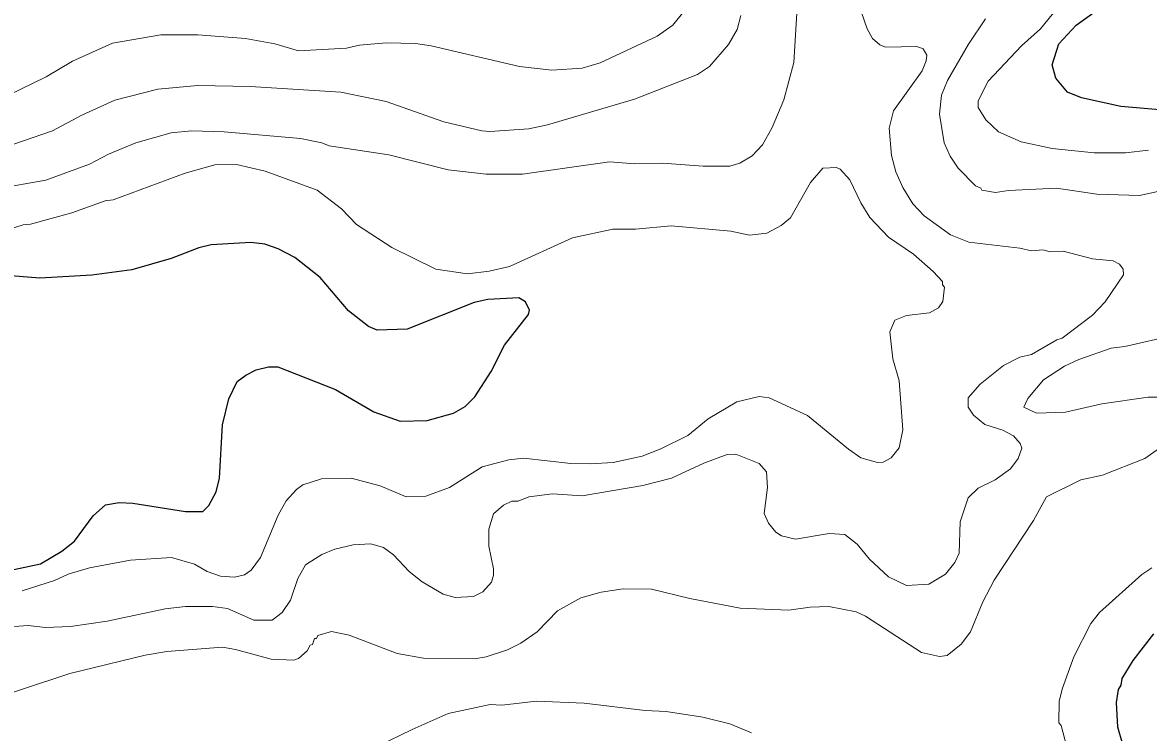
# Model space of a CAD drawing. Extents: x 598.3 to 623.2, y 6902.2 to 6930.1.
# Drawn here: x 602.248 to 603.994, y 6909.6 to 6910.701 of the extents above; entities that cross this region are included whole.
import ezdxf

# ---------------------------------------------------------------- set-up
doc = ezdxf.new("R2010")
doc.units = 0
doc.header["$LTSCALE"] = 0.032
doc.layers.add('1', color=7, linetype='Continuous', lineweight=25)
doc.layers.add('2', color=7, linetype='Continuous', lineweight=13)

msp = doc.modelspace()

# ---------------------------------------------------------------- linework, layer by layer
at = {"layer": '1'}
for points in [[(604.0172, 6910.5654), (603.9509, 6910.5711), (603.8898, 6910.5841), (603.8685, 6910.5932), (603.8502, 6910.6149), (603.8446, 6910.6352), (603.8548, 6910.668), (603.8815, 6910.6971), (603.9645, 6910.7567)], [(602.2347, 6909.8532), (602.2758, 6909.8618), (602.3087, 6909.8815), (602.3288, 6909.8967), (602.3573, 6909.9363), (602.3764, 6909.9535), (602.3976, 6909.9567), (602.4192, 6909.9559), (602.5008, 6909.943), (602.5276, 6909.9432), (602.5367, 6909.9525), (602.5483, 6909.9734), (602.5533, 6909.9945), (602.5581, 6910.0773), (602.5677, 6910.1175), (602.5809, 6910.1445), (602.594, 6910.1544), (602.6103, 6910.1624), (602.6294, 6910.1672), (602.6439, 6910.1672), (602.7333, 6910.1323), (602.7929, 6910.0975), (602.8334, 6910.0831), (602.8752, 6910.0838), (602.9162, 6910.0953), (602.9345, 6910.1057), (602.9493, 6910.1205), (602.9744, 6910.1602), (602.9955, 6910.2007), (603.0325, 6910.2482), (603.034, 6910.2549), (603.0279, 6910.2679), (603.0177, 6910.274), (602.9697, 6910.2717), (602.9485, 6910.267), (602.8444, 6910.2254), (602.7978, 6910.2239), (602.7846, 6910.2297), (602.7536, 6910.254), (602.7093, 6910.3058), (602.6701, 6910.3369), (602.6443, 6910.35), (602.6236, 6910.3572), (602.6022, 6910.3598), (602.5406, 6910.3563), (602.5212, 6910.3518), (602.4785, 6910.3354), (602.4176, 6910.3178), (602.3555, 6910.3096), (602.2748, 6910.3048), (602.1909, 6910.3112)], [(603.9985, 6909.529), (603.9766, 6909.5502), (603.9539, 6909.5817), (603.9465, 6909.6088), (603.9441, 6909.647), (603.9471, 6909.667), (603.9513, 6909.6737), (603.953, 6909.6839), (603.9701, 6909.7117), (604.0021, 6909.7534)]]:
    msp.add_lwpolyline(points, dxfattribs=at)
at = {"layer": '2'}
for points in [[(603.4519, 6910.7673), (603.4437, 6910.6391), (603.4285, 6910.5814), (603.4103, 6910.5382), (603.3953, 6910.5115), (603.3792, 6910.4944), (603.3604, 6910.4832), (603.3448, 6910.4784), (603.3036, 6910.4781), (603.2403, 6910.4828), (603.1975, 6910.4821), (603.1583, 6910.4853), (603.0231, 6910.4659), (602.9669, 6910.4659), (602.9077, 6910.4728), (602.8159, 6910.4958), (602.7232, 6910.5101), (602.7118, 6910.5145), (602.6791, 6910.521), (602.5604, 6910.5314), (602.5102, 6910.5331), (602.4786, 6910.5298), (602.4238, 6910.5144), (602.3812, 6910.4972), (602.3516, 6910.4816), (602.2842, 6910.4566), (602.2078, 6910.4433)], [(603.7942, 6910.1822), (603.8123, 6910.1864), (603.8515, 6910.2091), (603.86, 6910.2119), (603.907, 6910.2475), (603.9269, 6910.2681), (603.9552, 6910.3097), (603.9545, 6910.3185), (603.949, 6910.3265), (603.9391, 6910.3315), (603.9071, 6910.3347), (603.8617, 6910.3467), (603.8413, 6910.3453), (603.8301, 6910.3486), (603.8127, 6910.3469), (603.7946, 6910.351), (603.7155, 6910.3607), (603.687, 6910.3719), (603.6459, 6910.4016), (603.6282, 6910.42), (603.6128, 6910.4451), (603.6023, 6910.4694), (603.5956, 6910.495), (603.5919, 6910.5374), (603.5985, 6910.564), (603.6427, 6910.6259), (603.6491, 6910.6414), (603.65, 6910.6506), (603.6443, 6910.6601), (603.6345, 6910.6641), (603.5861, 6910.663), (603.5774, 6910.6667), (603.5661, 6910.6764), (603.5578, 6910.6912), (603.544, 6910.7301)], [(603.994, 6910.5031), (603.9582, 6910.499), (603.9098, 6910.4991), (603.8447, 6910.5056), (603.7965, 6910.5161), (603.7611, 6910.5317), (603.7416, 6910.55), (603.7297, 6910.5695), (603.7297, 6910.5795), (603.7453, 6910.6103), (603.7967, 6910.6651), (603.8262, 6910.6913), (603.8626, 6910.7357)], [(603.2736, 6910.7182), (603.2561, 6910.6967), (603.2318, 6910.6797), (603.1435, 6910.6387), (603.1158, 6910.6301), (603.0689, 6910.627), (603.0185, 6910.6331), (602.8818, 6910.6651), (602.8575, 6910.6683), (602.8118, 6910.6698), (602.7705, 6910.6659), (602.7505, 6910.6613), (602.6761, 6910.657), (602.6394, 6910.6682), (602.5936, 6910.6764), (602.5199, 6910.682), (602.4626, 6910.682), (602.3877, 6910.6688), (602.3253, 6910.6409), (602.2848, 6910.6166), (602.226, 6910.5885)], [(603.3619, 6910.7118), (603.3559, 6910.6903), (603.3427, 6910.6669), (603.3134, 6910.6327), (603.2943, 6910.6203), (603.1967, 6910.5821), (603.0618, 6910.5425), (603.0332, 6910.5362), (602.9726, 6910.5322), (602.9602, 6910.5332), (602.9012, 6910.5469), (602.8118, 6910.5786), (602.7417, 6910.5929), (602.6008, 6910.6018), (602.5198, 6910.6034), (602.4578, 6910.5978), (602.3912, 6910.5807), (602.3401, 6910.5576), (602.2946, 6910.5332), (602.2315, 6910.5114)], [(603.7341, 6910.444), (603.7258, 6910.4476), (603.6989, 6910.4754), (603.6862, 6910.4941), (603.6768, 6910.5147), (603.6697, 6910.5592), (603.6728, 6910.5886), (603.6824, 6910.6114), (603.7146, 6910.6677), (603.7412, 6910.7069)], [(602.226, 6910.38), (602.2489, 6910.3873), (602.2603, 6910.3882), (602.3245, 6910.4058), (602.3762, 6910.4245), (602.3885, 6910.4263), (602.5002, 6910.4676), (602.5463, 6910.4806), (602.5798, 6910.4811), (602.6243, 6910.4708), (602.7048, 6910.4409), (602.7424, 6910.412), (602.7659, 6910.3877), (602.8204, 6910.3525), (602.8887, 6910.3185), (602.9377, 6910.3113), (602.9716, 6910.3154), (603.0033, 6910.3226), (603.1005, 6910.3671), (603.1635, 6910.3808), (603.1983, 6910.3809), (603.2538, 6910.3857), (603.3464, 6910.3777), (603.3753, 6910.3713), (603.4019, 6910.3745), (603.4243, 6910.3862), (603.4386, 6910.3984), (603.4696, 6910.4529), (603.4887, 6910.4753), (603.5101, 6910.4764), (603.5158, 6910.4739), (603.5309, 6910.4572), (603.5476, 6910.4217), (603.5618, 6910.3987), (603.5908, 6910.3683), (603.6294, 6910.3419), (603.6602, 6910.315), (603.6742, 6910.2993), (603.6745, 6910.2943), (603.6776, 6910.2906), (603.6752, 6910.2685), (603.6683, 6910.2588), (603.6543, 6910.2507), (603.6185, 6910.2468), (603.6007, 6910.2397), (603.5927, 6910.2214), (603.5975, 6910.1796), (603.6072, 6910.1456), (603.6129, 6910.0697)], [(604.0463, 6910.4473), (603.9799, 6910.4328), (603.9135, 6910.4351), (603.8512, 6910.444), (603.7766, 6910.4407), (603.7565, 6910.4376), (603.7353, 6910.4409), (603.7341, 6910.444)], [(604.0171, 6910.1202), (603.9936, 6910.1202), (603.9213, 6910.1097), (603.865, 6910.0968), (603.8204, 6910.0953), (603.8005, 6910.1045), (603.8067, 6910.1183), (603.8308, 6910.1469), (603.8637, 6910.1682), (603.8857, 6910.1785), (603.9362, 6910.1964), (603.9573, 6910.1988), (604.0342, 6910.2164)], [(602.1829, 6909.7609), (602.2565, 6909.7664), (602.2836, 6909.7633), (602.3224, 6909.7649), (602.3792, 6909.7727), (602.4691, 6909.7923), (602.5006, 6909.7957), (602.5423, 6909.7956), (602.5658, 6909.7924), (602.6065, 6909.7747), (602.635, 6909.7743), (602.6508, 6909.7863), (602.6634, 6909.8053), (602.6746, 6909.8392), (602.6869, 6909.8603), (602.712, 6909.8765), (602.732, 6909.8848), (602.7608, 6909.8912), (602.7882, 6909.8929), (602.8077, 6909.8869), (602.823, 6909.8756), (602.8477, 6909.8501), (602.8678, 6909.834), (602.9001, 6909.8149), (602.9187, 6909.8094), (602.947, 6909.8111), (602.9618, 6909.8186), (602.9751, 6909.8334), (602.9783, 6909.8443), (602.9783, 6909.8542), (602.9711, 6909.889), (602.9711, 6909.9157), (602.9781, 6909.9395), (602.9937, 6909.9526), (603.0067, 6909.9591), (603.0163, 6909.9592), (603.0328, 6909.9657), (603.0698, 6909.9704), (603.1157, 6909.9673), (603.2097, 6909.9832), (603.2541, 6909.9947), (603.3044, 6910.0181), (603.3407, 6910.0312), (603.3539, 6910.0319), (603.3904, 6910.0172), (603.4014, 6910.0046), (603.4032, 6909.9802), (603.3979, 6909.94), (603.4044, 6909.9247), (603.4158, 6909.9109), (603.4249, 6909.9054), (603.4464, 6909.9001), (603.4986, 6909.9089), (603.5231, 6909.9073), (603.5421, 6909.8923), (603.5613, 6909.8691), (603.5905, 6909.8416), (603.6186, 6909.8281), (603.6534, 6909.8305), (603.6789, 6909.8456), (603.6938, 6909.8637), (603.7003, 6909.8786), (603.702, 6909.9271), (603.7143, 6909.9642), (603.73, 6909.9791), (603.756, 6909.9922), (603.7797, 6910.0093), (603.7917, 6910.0253), (603.7973, 6910.0409), (603.7949, 6910.0482), (603.7843, 6910.0605), (603.7681, 6910.069), (603.7403, 6910.078), (603.7227, 6910.0923), (603.7142, 6910.1049), (603.7143, 6910.1194), (603.7327, 6910.1404), (603.7689, 6910.1695), (603.7942, 6910.1822)], [(603.6129, 6910.0697), (603.607, 6910.0414), (603.595, 6910.0262), (603.5824, 6910.0192), (603.5736, 6910.0191), (603.5477, 6910.0261), (603.5285, 6910.0394), (603.4651, 6910.0917), (603.4055, 6910.1192), (603.39, 6910.1211), (603.3553, 6910.1131), (603.3113, 6910.0864), (603.2797, 6910.0608), (603.2379, 6910.0399), (603.2088, 6910.0287), (603.164, 6910.0191), (603.128, 6910.0167), (603.0984, 6910.0175), (603.0247, 6910.0255), (603.0021, 6910.0232), (602.9608, 6910.0123), (602.9101, 6909.9804), (602.8734, 6909.9665), (602.8426, 6909.9658), (602.8024, 6909.9827), (602.7576, 6909.9947), (602.7115, 6909.9938), (602.6826, 6909.9841), (602.6727, 6909.9773), (602.6565, 6909.9596), (602.6442, 6909.9371), (602.6171, 6909.8715), (602.6025, 6909.8522), (602.5924, 6909.8448), (602.5764, 6909.8411), (602.555, 6909.8426), (602.5342, 6909.8497), (602.5147, 6909.8611), (602.4791, 6909.8717), (602.4155, 6909.8676), (602.352, 6909.8554), (602.3185, 6909.8458), (602.2973, 6909.8361), (602.2476, 6909.82)], [(602.1006, 6909.6188), (602.3212, 6909.6919), (602.4379, 6909.7202), (602.4718, 6909.726), (602.5582, 6909.7324), (602.5782, 6909.7291), (602.6337, 6909.7139), (602.6684, 6909.7123), (602.676, 6909.715), (602.6892, 6909.7268), (602.6942, 6909.7355), (602.6974, 6909.7368), (602.7006, 6909.7459), (602.7037, 6909.7463), (602.7061, 6909.7508), (602.7271, 6909.7568), (602.7543, 6909.7513), (602.8291, 6909.7226), (602.8696, 6909.7156), (602.9489, 6909.7147), (602.9669, 6909.7177), (603.0002, 6909.7283), (603.0207, 6909.7386), (603.0459, 6909.7564), (603.0777, 6909.7891), (603.1135, 6909.8093), (603.1453, 6909.8181), (603.1792, 6909.8231), (603.2231, 6909.8224), (603.2825, 6909.8082), (603.3607, 6909.7933), (603.4362, 6909.79), (603.4694, 6909.7948), (603.4982, 6909.7957), (603.5406, 6909.7876), (603.5549, 6909.7809), (603.6419, 6909.7241), (603.67, 6909.718), (603.6818, 6909.7197), (603.7033, 6909.7371), (603.718, 6909.7566), (603.737, 6909.8027), (603.7548, 6909.8367), (603.8155, 6909.929), (603.8357, 6909.9656), (603.8889, 6909.9923), (603.9225, 6909.9995), (603.9883, 6910.025), (604.0212, 6910.0486)], [(604.0187, 6909.4552), (603.967, 6909.4748), (603.9316, 6909.5012), (603.8918, 6909.5458), (603.8666, 6909.5798), (603.8583, 6909.6113), (603.855, 6909.6154), (603.8556, 6909.649), (603.8606, 6909.6693), (603.8783, 6909.7177), (603.9042, 6909.7695), (603.918, 6909.7866), (603.9833, 6909.8454), (603.9988, 6909.8554)], [(603.3785, 6909.5996), (603.3448, 6909.6136), (603.3027, 6909.6241), (603.2462, 6909.6329), (603.2133, 6909.6346), (603.1189, 6909.6458), (603.045, 6909.6491), (602.991, 6909.6427), (602.9729, 6909.6435), (602.9082, 6909.6297), (602.8523, 6909.6052), (602.7458, 6909.5534)]]:
    msp.add_lwpolyline(points, dxfattribs=at)

doc.saveas('drawing.dxf')
